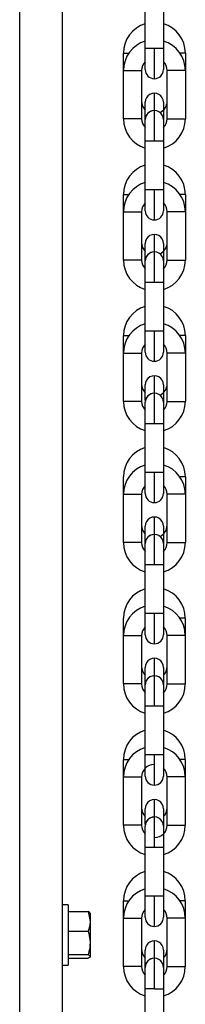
# Model space of a CAD drawing. Header units: inches. Extents: x 170 to 288, y 234 to 248.
# Tile 391 of 480: x 256.164 to 256.2117, y 242.4695 to 242.7528. Entities that reach past the tile are written whole.
import ezdxf

# ---------------------------------------------------------------- set-up
doc = ezdxf.new("R2010")
doc.units = ezdxf.units.IN
doc.header["$LTSCALE"] = 0.25
doc.header["$MEASUREMENT"] = 0
doc.layers.add('STANDARD Z GUIDE MOTOR RH', color=7, linetype='Continuous')

msp = doc.modelspace()

# ---------------------------------------------------------------- linework, layer by layer
at = {"layer": 'STANDARD Z GUIDE MOTOR RH'}
for p, q in [((256.1639831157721, 243.6477778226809), (256.1639831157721, 242.2177778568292)), ((256.1762831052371, 243.6477778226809), (256.1762831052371, 242.2177778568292)), ((256.2001978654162, 242.744645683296), (256.2001981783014, 242.7585564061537)), ((256.2054474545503, 242.7585563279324), (256.205447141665, 242.7446456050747)), ((256.2001978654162, 242.7384776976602), (256.2001978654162, 242.744645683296)), ((256.2028223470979, 242.7358529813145), (256.2028223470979, 242.7446456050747)), ((256.205447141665, 242.7446456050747), (256.205447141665, 242.7384776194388)), ((256.1938985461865, 242.7382258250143), (256.1938985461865, 242.7432303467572)), ((256.1938985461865, 242.7432303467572), (256.1954617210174, 242.7432303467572)), ((256.2117464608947, 242.7432301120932), (256.2101832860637, 242.7432301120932)), ((256.2117464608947, 242.7432301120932), (256.2117461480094, 242.738225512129)), ((256.1938982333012, 242.7243150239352), (256.1938985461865, 242.7382258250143)), ((256.1991478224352, 242.7382257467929), (256.19914750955, 242.7243149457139)), ((256.2064968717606, 242.7243148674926), (256.2064968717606, 242.7382255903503)), ((256.2117461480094, 242.738225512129), (256.2117461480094, 242.7243147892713)), ((256.2028223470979, 242.726599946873), (256.2028223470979, 242.731692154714)), ((256.2001975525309, 242.7290675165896), (256.200198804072, 242.7291512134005)), ((256.2001975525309, 242.7178950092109), (256.2001975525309, 242.7290675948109)), ((256.2054468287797, 242.7290675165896), (256.2054468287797, 242.7178949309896)), ((256.2001972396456, 242.7039842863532), (256.2001975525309, 242.7178950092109)), ((256.2028220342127, 242.7178950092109), (256.2001975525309, 242.7178950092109)), ((256.2054468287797, 242.7178949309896), (256.2054465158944, 242.7039842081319)), ((256.1938979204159, 242.6975644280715), (256.1938979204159, 242.7025689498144)), ((256.2001972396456, 242.6978163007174), (256.2001972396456, 242.7039842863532)), ((256.2009659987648, 242.7039842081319), (256.2054465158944, 242.7039842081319)), ((256.2028217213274, 242.6951915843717), (256.2028217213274, 242.7039842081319)), ((256.2054465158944, 242.7039842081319), (256.2054465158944, 242.6978162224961)), ((256.2117458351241, 242.7025687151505), (256.2101826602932, 242.7025687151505)), ((256.2117458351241, 242.7025687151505), (256.2117455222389, 242.6975641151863)), ((256.1938976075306, 242.6836536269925), (256.1938979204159, 242.6975644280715)), ((256.1991471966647, 242.6975643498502), (256.1991468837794, 242.6836535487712)), ((256.2064962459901, 242.6836534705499), (256.2064962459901, 242.6975641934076)), ((256.2117455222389, 242.6975641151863), (256.2117455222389, 242.6836533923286)), ((256.2028217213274, 242.6860662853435), (256.2028217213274, 242.6910307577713)), ((256.2001981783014, 242.6884898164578), (256.2001969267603, 242.6884061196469)), ((256.2001969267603, 242.6772336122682), (256.2001969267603, 242.6884061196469)), ((256.2054462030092, 242.6884060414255), (256.2054462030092, 242.6772335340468)), ((256.2001966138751, 242.6633228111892), (256.2001969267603, 242.6772336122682)), ((256.2054462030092, 242.6772335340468), (256.2028214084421, 242.6772335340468)), ((256.2054462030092, 242.6772335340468), (256.2054458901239, 242.6633227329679)), ((256.1938972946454, 242.6569029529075), (256.1938972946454, 242.6619075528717)), ((256.2001966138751, 242.6571548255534), (256.2001966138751, 242.6633228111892)), ((256.2001966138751, 242.6633228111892), (256.2046771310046, 242.6633228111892)), ((256.2054458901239, 242.6633227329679), (256.2054458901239, 242.657154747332)), ((256.2117452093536, 242.6619073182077), (256.2117448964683, 242.6569027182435)), ((256.1938969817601, 242.6429922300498), (256.1938972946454, 242.6569029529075)), ((256.1991465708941, 242.6569028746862), (256.1991462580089, 242.6429921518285)), ((256.2064956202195, 242.6429920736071), (256.2064956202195, 242.6569027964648)), ((256.2117448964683, 242.6569027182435), (256.2117448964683, 242.6429919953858)), ((256.2028210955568, 242.6454048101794), (256.2028210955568, 242.6503693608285)), ((256.2001975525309, 242.647828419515), (256.2001963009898, 242.6477447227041)), ((256.2001963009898, 242.6432469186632), (256.2001963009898, 242.6477447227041)), ((256.2054455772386, 242.6477446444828), (256.2054455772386, 242.6365721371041)), ((256.2001963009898, 242.6365722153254), (256.2001963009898, 242.6427402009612)), ((256.2001959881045, 242.6226614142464), (256.2001963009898, 242.6365722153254)), ((256.2054455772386, 242.6365721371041), (256.2054452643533, 242.6226613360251)), ((256.2001959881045, 242.6164934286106), (256.2001959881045, 242.6226614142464)), ((256.2001959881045, 242.6226614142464), (256.2028207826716, 242.6226614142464)), ((256.2054452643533, 242.6226613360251), (256.2054452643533, 242.6164933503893)), ((256.1938966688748, 242.6162415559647), (256.1938966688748, 242.6212461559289)), ((256.211744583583, 242.6212458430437), (256.2101814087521, 242.6212458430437)), ((256.211744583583, 242.6212458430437), (256.211744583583, 242.6162413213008)), ((256.1938963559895, 242.602330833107), (256.1938966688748, 242.6162415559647)), ((256.1991459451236, 242.6162414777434), (256.1991459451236, 242.6023307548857)), ((256.206494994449, 242.6023305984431), (256.206494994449, 242.6162413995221)), ((256.211744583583, 242.6162413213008), (256.2117442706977, 242.6023305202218)), ((256.2028204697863, 242.6047434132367), (256.2028204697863, 242.6097079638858)), ((256.2001969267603, 242.6071670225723), (256.2001956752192, 242.6070833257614)), ((256.2001956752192, 242.5959107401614), (256.2001956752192, 242.6070833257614)), ((256.2054449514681, 242.6070832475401), (256.2054449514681, 242.5959106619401)), ((256.200195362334, 242.5819999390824), (256.2001956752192, 242.5959107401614)), ((256.2052450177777, 242.5959107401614), (256.2001956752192, 242.5959107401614)), ((256.2054449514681, 242.5959106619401), (256.2054446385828, 242.5819999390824)), ((256.1938960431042, 242.575580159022), (256.1938960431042, 242.5805847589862)), ((256.200195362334, 242.5758320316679), (256.200195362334, 242.5819999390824)), ((256.200195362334, 242.5819999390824), (256.2054446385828, 242.5819999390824)), ((256.2054446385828, 242.5819999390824), (256.2054446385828, 242.5758320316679)), ((256.2117439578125, 242.5805844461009), (256.2101807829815, 242.5805844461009)), ((256.2117439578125, 242.5805844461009), (256.2117439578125, 242.5755798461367)), ((256.193895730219, 242.5616694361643), (256.1938960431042, 242.575580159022)), ((256.1938960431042, 242.575580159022), (256.199145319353, 242.575580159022)), ((256.199145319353, 242.575580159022), (256.199145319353, 242.5616692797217)), ((256.2064943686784, 242.5616692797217), (256.2064943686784, 242.5755800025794)), ((256.2117439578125, 242.5755798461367), (256.2117436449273, 242.561669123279)), ((256.2028198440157, 242.5640820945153), (256.2028198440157, 242.5690464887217)), ((256.2001966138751, 242.5665055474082), (256.2001950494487, 242.5664218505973)), ((256.2001950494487, 242.5552493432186), (256.2001950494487, 242.5664218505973)), ((256.2054443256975, 242.5664218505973), (256.2054443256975, 242.5552493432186)), ((256.2001947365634, 242.541338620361), (256.2001950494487, 242.5552493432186)), ((256.2054443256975, 242.5552493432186), (256.2001950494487, 242.5552493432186)), ((256.2054443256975, 242.5552493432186), (256.2054440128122, 242.5413384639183)), ((256.1938954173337, 242.5349186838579), (256.1938954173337, 242.5399232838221)), ((256.1938954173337, 242.5399232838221), (256.1954585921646, 242.5399232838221)), ((256.2001947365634, 242.5351705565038), (256.2001947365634, 242.541338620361)), ((256.2001947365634, 242.541338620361), (256.2038238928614, 242.541338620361)), ((256.2054440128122, 242.5413384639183), (256.2054440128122, 242.5351705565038)), ((256.211743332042, 242.5399231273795), (256.211743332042, 242.5349185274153)), ((256.1938951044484, 242.5210079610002), (256.1938954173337, 242.5349186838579)), ((256.1938954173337, 242.5349186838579), (256.1991446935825, 242.5349186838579)), ((256.1991446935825, 242.5349186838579), (256.1991446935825, 242.5210079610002)), ((256.2064937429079, 242.5210078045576), (256.2064937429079, 242.5349185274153)), ((256.211743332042, 242.5349185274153), (256.2064937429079, 242.5349185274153)), ((256.211743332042, 242.5349185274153), (256.2117430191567, 242.521007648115)), ((256.2001959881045, 242.5258442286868), (256.2001944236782, 242.5257605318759)), ((256.2001944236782, 242.5212626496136), (256.2001944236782, 242.5257605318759)), ((256.2028192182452, 242.5179527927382), (256.2028192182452, 242.5283851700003)), ((256.2054436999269, 242.525290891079), (256.2054436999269, 242.5145878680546)), ((256.1991446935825, 242.5210079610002), (256.1938951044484, 242.5210079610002)), ((256.2001944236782, 242.5145880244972), (256.2001944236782, 242.5207559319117)), ((256.2001941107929, 242.5006771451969), (256.2001944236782, 242.5145880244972)), ((256.2054436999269, 242.5145878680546), (256.2054433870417, 242.5006771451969)), ((256.2001941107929, 242.4945092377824), (256.2001941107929, 242.5006771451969)), ((256.2001941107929, 242.5006771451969), (256.2054433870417, 242.5006771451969)), ((256.2054433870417, 242.5006771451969), (256.2054433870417, 242.4945090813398)), ((256.1779498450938, 242.4981111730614), (256.1762831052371, 242.4981111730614)), ((256.1779498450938, 242.4981111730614), (256.1779498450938, 242.4807777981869)), ((256.1938947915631, 242.4942573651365), (256.1938947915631, 242.4992619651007)), ((256.2117427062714, 242.4992616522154), (256.2101795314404, 242.4992616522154)), ((256.2117427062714, 242.4992616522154), (256.2117427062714, 242.4942570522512)), ((256.1779498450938, 242.4961459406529), (256.1837249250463, 242.4961459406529)), ((256.1837249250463, 242.4961459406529), (256.1842831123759, 242.4933107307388)), ((256.1842831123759, 242.495693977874), (256.1842831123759, 242.4832585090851)), ((256.1938944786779, 242.4803466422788), (256.1938947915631, 242.4942573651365)), ((256.199144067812, 242.4942572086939), (256.199144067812, 242.4803464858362)), ((256.2064931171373, 242.4803463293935), (256.2064931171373, 242.4942572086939)), ((256.2117427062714, 242.4942570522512), (256.2117423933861, 242.4803463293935)), ((256.1779498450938, 242.4904755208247), (256.1837249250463, 242.4904755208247)), ((256.2028185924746, 242.4772913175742), (256.2028185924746, 242.4877236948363)), ((256.1779498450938, 242.4837741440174), (256.1837249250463, 242.4837741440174)), ((256.1837249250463, 242.4837741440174), (256.1842831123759, 242.4832585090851)), ((256.200195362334, 242.4851827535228), (256.2001937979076, 242.4850990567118)), ((256.2001937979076, 242.4739265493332), (256.2001937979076, 242.4850990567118)), ((256.2054430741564, 242.4832923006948), (256.2054430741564, 242.4739263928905)), ((256.1762831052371, 242.4807777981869), (256.1779498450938, 242.4807777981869)), ((256.1779498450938, 242.4827430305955), (256.1837249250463, 242.4827430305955)), ((256.2064931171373, 242.4803463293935), (256.2117423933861, 242.4803463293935)), ((256.2001934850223, 242.4600158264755), (256.2001937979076, 242.4739265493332)), ((256.2028182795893, 242.4739265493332), (256.2001937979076, 242.4739265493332)), ((256.2054430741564, 242.4739263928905), (256.2054427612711, 242.4600156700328))]:
    msp.add_line(p, q, dxfattribs=at)
at = {"layer": 'STANDARD Z GUIDE MOTOR RH', "flags": 128}
for points in [[(256.2001978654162, 242.744645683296), (256.2009666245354, 242.744645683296), (256.2018179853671, 242.7446456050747), (256.205447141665, 242.7446456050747)], [(256.1938985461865, 242.7382258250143), (256.1955186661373, 242.7382258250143), (256.1965230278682, 242.7382257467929), (256.1991478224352, 242.7382257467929)], [(256.2117461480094, 242.738225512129), (256.2115465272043, 242.738225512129), (256.2109773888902, 242.7382255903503), (256.2064968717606, 242.7382255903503)], [(256.19914750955, 242.7243149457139), (256.1989478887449, 242.7243149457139), (256.1983787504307, 242.7243150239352), (256.1938982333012, 242.7243150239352)], [(256.2028223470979, 242.7266876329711), (256.2018176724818, 242.7264878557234), (256.200983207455, 242.7259357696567)], [(256.2028220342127, 242.7178950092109), (256.2028220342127, 242.7241123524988), (256.2028223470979, 242.7252058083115), (256.2028223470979, 242.7266876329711)], [(256.2064968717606, 242.7243148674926), (256.2081169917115, 242.7243148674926), (256.2091213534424, 242.7243147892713), (256.2117461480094, 242.7243147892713)], [(256.2054468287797, 242.7178949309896), (256.2038263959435, 242.7178949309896), (256.2028220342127, 242.7178950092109)], [(256.1938979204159, 242.7025689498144), (256.1946666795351, 242.7025689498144), (256.1954610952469, 242.7025688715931)], [(256.2001972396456, 242.7039842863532), (256.2003968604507, 242.7039842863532), (256.2009659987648, 242.7039842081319)], [(256.1938979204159, 242.6975644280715), (256.1946666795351, 242.6975644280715), (256.1955180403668, 242.6975643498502), (256.1991471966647, 242.6975643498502)], [(256.2117455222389, 242.6975641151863), (256.2109767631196, 242.6975641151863), (256.210125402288, 242.6975641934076), (256.2064962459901, 242.6975641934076)], [(256.2028217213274, 242.6860262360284), (256.2018170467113, 242.6858264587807), (256.2009825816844, 242.685274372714)], [(256.2028214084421, 242.6772335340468), (256.2028214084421, 242.6834508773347), (256.2028217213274, 242.6845444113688), (256.2028217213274, 242.6860262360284)], [(256.1991468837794, 242.6836535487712), (256.1975267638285, 242.6836535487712), (256.1965224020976, 242.6836536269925), (256.1938976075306, 242.6836536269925)], [(256.2064962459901, 242.6836534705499), (256.2072650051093, 242.6836534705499), (256.208116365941, 242.6836533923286), (256.2117455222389, 242.6836533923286)], [(256.2028214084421, 242.6772335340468), (256.2018170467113, 242.6772336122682), (256.2001969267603, 242.6772336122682)], [(256.1938972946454, 242.6619075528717), (256.1940972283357, 242.6619075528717), (256.1946660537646, 242.6619074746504), (256.1954604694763, 242.6619074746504)], [(256.2028210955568, 242.654530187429), (256.2028210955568, 242.6616074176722), (256.2028214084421, 242.6633228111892)], [(256.2046771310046, 242.6633228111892), (256.2052462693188, 242.6633227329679), (256.2054458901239, 242.6633227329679)], [(256.2117452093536, 242.6619073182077), (256.2115452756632, 242.6619072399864), (256.2101820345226, 242.6619072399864)], [(256.1938972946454, 242.6569029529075), (256.1989469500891, 242.6569029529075), (256.1991465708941, 242.6569028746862)], [(256.2117448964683, 242.6569027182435), (256.2101247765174, 242.6569027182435), (256.2091204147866, 242.6569027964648), (256.2064956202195, 242.6569027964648)], [(256.2028210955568, 242.6453648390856), (256.2018164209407, 242.6451650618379), (256.2009819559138, 242.6446129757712)], [(256.2028207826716, 242.6365721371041), (256.2028207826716, 242.6414570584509), (256.2028210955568, 242.642789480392), (256.2028210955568, 242.6453648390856)], [(256.1991462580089, 242.6429921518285), (256.1965217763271, 242.6429921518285), (256.1955174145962, 242.6429922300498), (256.1938969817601, 242.6429922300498)], [(256.2064956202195, 242.6429920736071), (256.2066952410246, 242.6429920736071), (256.2072643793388, 242.6429919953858), (256.2117448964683, 242.6429919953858)], [(256.2054455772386, 242.6365721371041), (256.2018164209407, 242.6365721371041), (256.200965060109, 242.6365722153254), (256.2001963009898, 242.6365722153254)], [(256.2028204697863, 242.6138687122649), (256.2028204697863, 242.6209460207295), (256.2028207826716, 242.6226614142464)], [(256.2028207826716, 242.6226614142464), (256.2038251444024, 242.6226613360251), (256.2054452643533, 242.6226613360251)], [(256.1938966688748, 242.6162415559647), (256.1975258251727, 242.6162415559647), (256.1983771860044, 242.6162414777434), (256.1991459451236, 242.6162414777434)], [(256.211744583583, 242.6162413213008), (256.209119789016, 242.6162413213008), (256.2081154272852, 242.6162413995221), (256.206494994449, 242.6162413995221)], [(256.1991459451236, 242.6023307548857), (256.1955167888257, 242.6023307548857), (256.1946651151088, 242.602330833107), (256.1938963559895, 242.602330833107)], [(256.2028204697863, 242.6047033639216), (256.2018161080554, 242.6045035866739), (256.2009813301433, 242.6039515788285)], [(256.202820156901, 242.5959107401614), (256.202820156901, 242.5992755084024), (256.2028204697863, 242.6007956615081), (256.2028204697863, 242.6047033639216)], [(256.206494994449, 242.6023305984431), (256.2109755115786, 242.6023305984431), (256.2115443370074, 242.6023305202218), (256.2117442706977, 242.6023305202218)], [(256.2054449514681, 242.5959106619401), (256.2052450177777, 242.5959107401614)], [(256.2028198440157, 242.5732073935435), (256.2028198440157, 242.5786351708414), (256.202820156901, 242.5802845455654), (256.202820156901, 242.5819999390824)], [(256.2117439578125, 242.5755798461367), (256.2101235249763, 242.5755798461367), (256.2091191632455, 242.5755800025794), (256.2064943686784, 242.5755800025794)], [(256.2028198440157, 242.5640420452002), (256.2018154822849, 242.5638422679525), (256.2009807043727, 242.5632901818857)], [(256.2028195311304, 242.5552493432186), (256.2028195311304, 242.5586141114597), (256.2028198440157, 242.5601342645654), (256.2028198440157, 242.5640420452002)], [(256.199145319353, 242.5616692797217), (256.1975248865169, 242.5616692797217), (256.196520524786, 242.5616694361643), (256.193895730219, 242.5616694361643)], [(256.2064943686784, 242.5616692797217), (256.2072631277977, 242.5616692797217), (256.2081144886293, 242.561669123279), (256.2117436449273, 242.561669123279)], [(256.2028192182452, 242.5325459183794), (256.2028192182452, 242.5379736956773), (256.2028195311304, 242.539623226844), (256.2028195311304, 242.541338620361)], [(256.2038238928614, 242.541338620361), (256.204675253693, 242.5413384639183), (256.2054440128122, 242.5413384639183)], [(256.211743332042, 242.5399231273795), (256.2115433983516, 242.5399229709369), (256.210180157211, 242.5399229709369)], [(256.2054440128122, 242.5257603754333), (256.2054440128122, 242.5256419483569), (256.2054436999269, 242.525290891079)], [(256.2028192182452, 242.5233805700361), (256.2018148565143, 242.5231807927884), (256.2009803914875, 242.5226287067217)], [(256.2064937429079, 242.5210078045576), (256.2115430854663, 242.5210078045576), (256.2117430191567, 242.521007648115)], [(256.2028189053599, 242.5145878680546), (256.2028189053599, 242.5163032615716), (256.2028192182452, 242.5179527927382)], [(256.2054436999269, 242.5145878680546), (256.2009631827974, 242.5145878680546), (256.2003940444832, 242.5145880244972), (256.2001944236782, 242.5145880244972)], [(256.2028185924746, 242.4918844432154), (256.2028185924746, 242.4957922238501), (256.2028189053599, 242.4973123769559), (256.2028189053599, 242.5006771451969)], [(256.1938947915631, 242.4992619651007), (256.1940947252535, 242.4992619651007), (256.1946635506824, 242.4992618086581), (256.1954579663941, 242.4992618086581)], [(256.1938947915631, 242.4942573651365), (256.197523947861, 242.4942573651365), (256.1983753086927, 242.4942572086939), (256.199144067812, 242.4942572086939)], [(256.2117427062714, 242.4942570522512), (256.2081135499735, 242.4942570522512), (256.2072618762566, 242.4942572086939), (256.2064931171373, 242.4942572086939)], [(256.2054433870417, 242.4850990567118), (256.2054433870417, 242.4840594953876), (256.2054430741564, 242.4832923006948)], [(256.199144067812, 242.4803464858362), (256.1955149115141, 242.4803464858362), (256.1946632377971, 242.4803466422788), (256.1938944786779, 242.4803466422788)], [(256.2028185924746, 242.482719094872), (256.2018142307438, 242.4825193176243), (256.2009797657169, 242.4819672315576)], [(256.2028182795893, 242.4739265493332), (256.2028182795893, 242.4756417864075), (256.2028185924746, 242.4772913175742)]]:
    msp.add_lwpolyline(points, dxfattribs=at)
at = {"layer": 'STANDARD Z GUIDE MOTOR RH'}
for centre, radius, start, end in [((256.2026912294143, 242.7432302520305), 0.0087926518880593, 106.4732472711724, 179.9991373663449), ((256.202953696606, 242.7432302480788), 0.008792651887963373, 359.9991373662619, 73.52502722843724), ((256.2026911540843, 242.738225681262), 0.008792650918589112, 106.4732492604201, 179.99913736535), ((256.2029536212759, 242.7382256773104), 0.008792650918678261, 359.9991373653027, 73.52502548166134), ((256.2026911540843, 242.738225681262), 0.003543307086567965, 134.7232011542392, 179.9991373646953), ((256.2028223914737, 242.7384776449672), 0.002624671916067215, 179.9991373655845, 359.9991229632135), ((256.2029536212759, 242.7382256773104), 0.003543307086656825, 359.9991373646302, 45.27422422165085), ((256.2028222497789, 242.7290675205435), 0.002624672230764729, 359.9991373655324, 179.9991428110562), ((256.2026910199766, 242.7293194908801), 0.003543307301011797, 179.9991373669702, 225.2746074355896), ((256.2029534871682, 242.7293194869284), 0.003543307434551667, 295.1819661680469, 359.9991373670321), ((256.2026909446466, 242.7243149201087), 0.008792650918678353, 179.9991373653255, 253.5250254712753), ((256.2026909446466, 242.7243149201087), 0.003543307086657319, 179.9991373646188, 225.2742242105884), ((256.202822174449, 242.7240629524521), 0.002624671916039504, 359.9991373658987, 179.9991428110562), ((256.202822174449, 242.7240629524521), 0.002624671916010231, 134.4758266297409, 179.9991373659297), ((256.2029534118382, 242.7243149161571), 0.00879265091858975, 286.4732492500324, 359.9991373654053), ((256.2029534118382, 242.7243149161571), 0.00354330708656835, 314.7237017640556, 359.9991373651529), ((256.202690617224, 242.7025688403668), 0.008792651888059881, 106.4732472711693, 179.9991373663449), ((256.2029530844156, 242.7025688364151), 0.008792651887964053, 359.9991373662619, 73.5250272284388), ((256.202690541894, 242.6975642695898), 0.008792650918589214, 106.4732492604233, 179.99913736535), ((256.2029530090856, 242.6975642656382), 0.00879265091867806, 359.9991373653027, 73.52502548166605), ((256.202690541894, 242.6975642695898), 0.003543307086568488, 134.7255661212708, 179.9991373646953), ((256.2029530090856, 242.6975642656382), 0.003543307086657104, 359.9991373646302, 45.27422421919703), ((256.2028217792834, 242.697816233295), 0.002624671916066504, 179.9991373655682, 359.9991229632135), ((256.2028216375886, 242.6884061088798), 0.002624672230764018, 359.9991373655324, 179.9991428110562), ((256.2026904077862, 242.6886580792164), 0.0035433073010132, 179.9991373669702, 225.2747131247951), ((256.2029528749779, 242.6886580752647), 0.003543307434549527, 295.182304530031, 359.9991373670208), ((256.2028215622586, 242.6834015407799), 0.002624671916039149, 359.9991373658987, 179.9991428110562), ((256.2028215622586, 242.6834015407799), 0.00262467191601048, 134.4758266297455, 179.9991373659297), ((256.2026903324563, 242.6836535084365), 0.00879265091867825, 179.9991373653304, 253.5250254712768), ((256.2026903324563, 242.6836535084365), 0.003543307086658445, 179.9991373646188, 225.2742242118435), ((256.2029527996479, 242.6836535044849), 0.008792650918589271, 286.4732492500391, 359.9991373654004), ((256.2029527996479, 242.6836535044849), 0.00354330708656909, 314.7250483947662, 359.9991373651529), ((256.2026900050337, 242.6619074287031), 0.00879265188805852, 106.4732472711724, 179.9991373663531), ((256.2029524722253, 242.6619074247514), 0.008792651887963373, 359.9991373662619, 73.52502722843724), ((256.2026899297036, 242.6569028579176), 0.008792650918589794, 106.4732492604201, 179.99913736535), ((256.2029523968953, 242.656902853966), 0.008792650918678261, 359.9991373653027, 73.52502548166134), ((256.2026899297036, 242.6569028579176), 0.003543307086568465, 134.7251048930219, 179.9991373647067), ((256.2029523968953, 242.656902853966), 0.003543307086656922, 359.9991373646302, 45.27422422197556), ((256.202821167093, 242.6571548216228), 0.002624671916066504, 179.9991373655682, 359.9991229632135), ((256.2028210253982, 242.6477446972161), 0.00262467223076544, 359.9991373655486, 179.9991428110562), ((256.2026897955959, 242.6479966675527), 0.003543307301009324, 179.9991373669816, 225.2742276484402), ((256.2029522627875, 242.647996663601), 0.003543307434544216, 295.1833619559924, 359.9991373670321), ((256.2028209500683, 242.6427401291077), 0.002624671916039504, 359.9991373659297, 179.9991428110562), ((256.2026897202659, 242.6429920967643), 0.00879265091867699, 179.9991373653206, 253.5250254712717), ((256.2026897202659, 242.6429920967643), 0.003543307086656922, 179.999137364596, 225.2736638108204), ((256.2028209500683, 242.6427401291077), 0.002624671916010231, 134.4758266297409, 179.9991373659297), ((256.2029521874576, 242.6429920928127), 0.008792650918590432, 286.473249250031, 359.9991373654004), ((256.2029521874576, 242.6429920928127), 0.003543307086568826, 314.7243006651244, 359.9991373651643), ((256.2026893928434, 242.6212460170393), 0.008792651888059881, 106.4732472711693, 179.9991373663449), ((256.2029518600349, 242.6212460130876), 0.008792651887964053, 359.9991373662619, 73.5250272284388), ((256.2026893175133, 242.6162414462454), 0.008792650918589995, 106.4732492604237, 179.9991373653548), ((256.2029517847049, 242.6162414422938), 0.00879265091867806, 359.9991373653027, 73.52502548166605), ((256.2026893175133, 242.6162414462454), 0.0035433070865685, 134.7252345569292, 179.9991373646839), ((256.2028205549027, 242.6164934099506), 0.002624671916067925, 179.9991373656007, 359.9991229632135), ((256.2029517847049, 242.6162414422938), 0.003543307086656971, 359.9991373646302, 45.27530544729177), ((256.2028204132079, 242.6070832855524), 0.002624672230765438, 359.9991373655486, 179.9991428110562), ((256.2026891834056, 242.607335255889), 0.003543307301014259, 179.9991373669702, 225.2748729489), ((256.2029516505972, 242.6073352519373), 0.003543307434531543, 295.1855320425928, 359.9991373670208), ((256.2026891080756, 242.6023306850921), 0.00879265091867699, 179.9991373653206, 253.5250254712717), ((256.2026891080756, 242.6023306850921), 0.003543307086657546, 179.999137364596, 225.2742242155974), ((256.202820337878, 242.6020787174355), 0.002624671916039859, 359.9991373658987, 179.9991428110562), ((256.202820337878, 242.6020787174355), 0.002624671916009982, 134.4758266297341, 179.999137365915), ((256.2029515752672, 242.6023306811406), 0.008792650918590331, 286.4732492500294, 359.9991373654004), ((256.2029515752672, 242.6023306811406), 0.003543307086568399, 314.7234768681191, 359.9991373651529), ((256.202688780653, 242.5805846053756), 0.00879265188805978, 106.4732472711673, 179.9991373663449), ((256.2029512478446, 242.5805846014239), 0.008792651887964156, 359.9991373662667, 73.52502722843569), ((256.202688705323, 242.5755800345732), 0.008792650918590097, 106.4732492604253, 179.9991373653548), ((256.2029511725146, 242.5755800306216), 0.00879265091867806, 359.9991373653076, 73.52502548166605), ((256.202688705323, 242.5755800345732), 0.003543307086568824, 134.7253078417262, 179.9991373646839), ((256.2029511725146, 242.5755800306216), 0.003543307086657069, 359.9991373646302, 45.27552314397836), ((256.2028199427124, 242.5758319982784), 0.002624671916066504, 179.9991373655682, 359.9991229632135), ((256.2028198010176, 242.5664218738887), 0.002624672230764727, 359.9991373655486, 179.9991428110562), ((256.2026885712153, 242.5666738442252), 0.003543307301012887, 179.9991373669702, 225.2747500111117), ((256.2029510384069, 242.5666738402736), 0.003543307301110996, 314.7229076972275, 359.9991373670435), ((256.2028197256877, 242.5614173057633), 0.002624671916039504, 359.9991373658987, 179.9991428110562), ((256.2028197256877, 242.5614173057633), 0.00262467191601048, 134.4758266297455, 179.9991373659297), ((256.2026884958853, 242.56166927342), 0.008792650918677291, 179.9991373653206, 253.525025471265), ((256.2026884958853, 242.56166927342), 0.003543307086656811, 179.999137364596, 225.2742242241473), ((256.2029509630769, 242.5616692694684), 0.008792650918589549, 286.4732492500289, 359.9991373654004), ((256.2029509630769, 242.5616692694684), 0.00354330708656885, 314.7253558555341, 359.9991373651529), ((256.2026881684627, 242.5399231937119), 0.008792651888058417, 106.4732472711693, 179.9991373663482), ((256.2029506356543, 242.5399231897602), 0.008792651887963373, 359.9991373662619, 73.52502722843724), ((256.2026880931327, 242.5349186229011), 0.008792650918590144, 106.4732492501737, 179.99913736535), ((256.2029505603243, 242.5349186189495), 0.008792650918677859, 359.9991373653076, 73.52502547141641), ((256.2026880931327, 242.5349186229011), 0.00354330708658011, 89.999137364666, 179.9991373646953), ((256.2029505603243, 242.5349186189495), 0.00354330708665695, 359.9991373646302, 45.27422421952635), ((256.2028193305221, 242.5351705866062), 0.002624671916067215, 179.9991373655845, 359.9991229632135), ((256.202687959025, 242.5260124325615), 0.003543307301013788, 179.9991373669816, 225.2748295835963), ((256.2028191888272, 242.5257604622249), 0.002624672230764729, 359.9991373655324, 179.9991428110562), ((256.2029504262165, 242.5260124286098), 0.003543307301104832, 314.72376104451, 359.9991373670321), ((256.2028191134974, 242.5207558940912), 0.002624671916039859, 359.9991373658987, 179.9991428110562), ((256.202687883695, 242.5210078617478), 0.008792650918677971, 179.9991373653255, 253.5250254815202), ((256.202687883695, 242.5210078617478), 0.003543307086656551, 179.9991373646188, 225.2742242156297), ((256.2028191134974, 242.5207558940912), 0.002624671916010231, 134.4758266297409, 179.9991373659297), ((256.2029503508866, 242.5210078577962), 0.003543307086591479, 269.9991373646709, 359.9991373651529), ((256.2029503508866, 242.5210078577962), 0.00879265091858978, 286.4732492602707, 359.9991373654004), ((256.2026875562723, 242.4992617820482), 0.0087926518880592, 106.4732472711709, 179.9991373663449), ((256.2029500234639, 242.4992617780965), 0.008792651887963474, 359.9991373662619, 73.52502722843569), ((256.2026874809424, 242.4942572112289), 0.008792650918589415, 106.4732492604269, 179.9991373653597), ((256.2029499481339, 242.4942572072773), 0.008792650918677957, 359.9991373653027, 73.52502548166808), ((256.2026874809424, 242.4942572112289), 0.003543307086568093, 134.7251888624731, 179.9991373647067), ((256.2028187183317, 242.494509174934), 0.002624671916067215, 179.9991373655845, 359.9991229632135), ((256.2029499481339, 242.4942572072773), 0.003543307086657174, 359.9991373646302, 45.27490577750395), ((256.2028185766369, 242.4850990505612), 0.002624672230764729, 359.9991373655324, 179.9991428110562), ((256.2026873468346, 242.4853510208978), 0.003543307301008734, 179.9991373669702, 225.2742276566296), ((256.2029498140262, 242.4853510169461), 0.003543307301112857, 314.7226467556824, 359.9991373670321), ((256.2026872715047, 242.4803464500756), 0.008792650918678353, 179.9991373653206, 253.5250254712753), ((256.2026872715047, 242.4803464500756), 0.003543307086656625, 179.999137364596, 225.2736420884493), ((256.202818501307, 242.480094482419), 0.002624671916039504, 359.9991373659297, 179.9991428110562), ((256.202818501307, 242.480094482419), 0.00262467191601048, 134.4758266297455, 179.9991373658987), ((256.2029497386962, 242.480346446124), 0.008792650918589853, 286.473249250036, 359.9991373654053), ((256.2029497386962, 242.480346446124), 0.003543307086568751, 314.7234282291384, 359.9991373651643), ((256.2041366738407, 242.5745435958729), 0.100625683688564, 269.2492911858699, 270.7438789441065)]:
    msp.add_arc(centre, radius, start, end, dxfattribs=at)
for points, knots in [([(256.1842831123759, 242.4956303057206), (256.184282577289, 242.4956425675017), (256.1842749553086, 242.4958172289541), (256.1839899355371, 242.4959875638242), (256.1837249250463, 242.4961459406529)], [0, 0, 0, 0, 0.07020313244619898, 1, 1, 1, 1]), ([(256.1842831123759, 242.4933107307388), (256.1842825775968, 242.4932434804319), (256.1842749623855, 242.4922858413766), (256.1839899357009, 242.4913477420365), (256.1837249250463, 242.4904755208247)], [0, 0, 0, 0, 0.07022510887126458, 1, 1, 1, 1]), ([(256.1837249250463, 242.4904755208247), (256.1839441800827, 242.4896678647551), (256.1842439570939, 242.4885635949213), (256.1842748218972, 242.4874294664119), (256.1842831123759, 242.487124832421)], [0, 0, 0, 0, 0.7313937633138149, 1, 1, 1, 1]), ([(256.1842831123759, 242.487124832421), (256.1842206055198, 242.4862823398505), (256.1841364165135, 242.4851476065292), (256.1838091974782, 242.4840554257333), (256.1837249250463, 242.4837741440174)], [0, 0, 0, 0, 0.7424586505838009, 1, 1, 1, 1]), ([(256.1842831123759, 242.4832585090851), (256.1842825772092, 242.4832463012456), (256.1842749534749, 242.4830723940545), (256.1839899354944, 242.4829017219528), (256.1837249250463, 242.4827430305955)], [0, 0, 0, 0, 0.07019743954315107, 0.9999999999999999, 0.9999999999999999, 0.9999999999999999, 0.9999999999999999])]:
    msp.add_open_spline(points, degree=3, knots=knots, dxfattribs=at)

doc.saveas('drawing.dxf')
